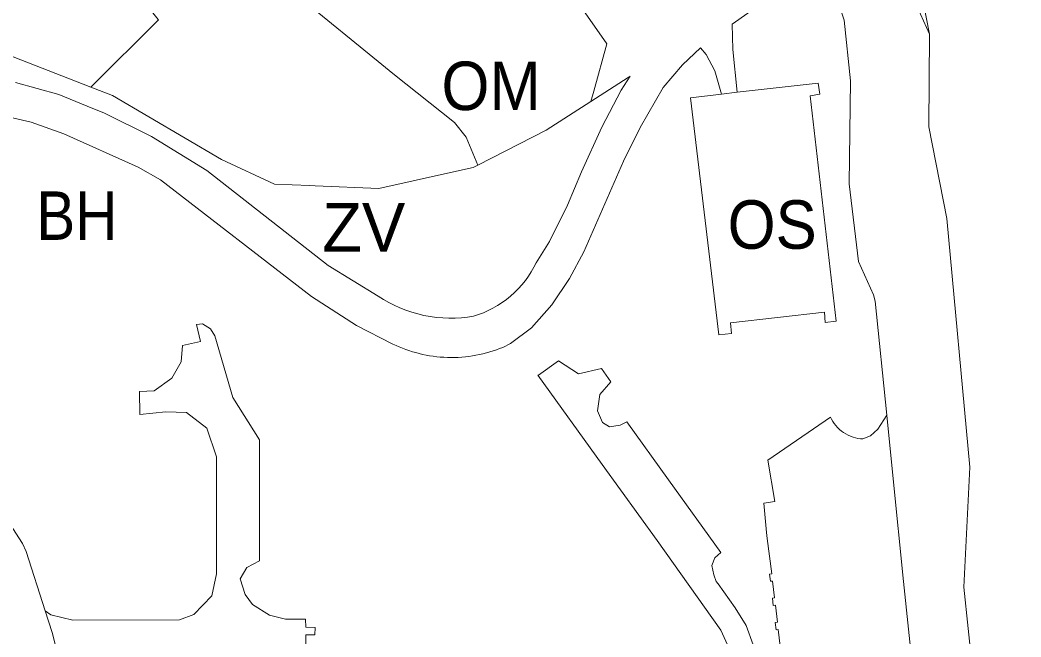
# Model space of a CAD drawing. Extents: x -650451 to -642268, y -1075216 to -1066610.
# Drawn here: x -645683.1 to -645435.7, y -1070605 to -1070452.4 of the extents above; entities that cross this region are included whole.
import ezdxf

# ---------------------------------------------------------------- set-up
doc = ezdxf.new("R2010")
doc.units = 0
doc.header["$LTSCALE"] = 4.8
for name, color, linetype, lineweight in [('1', 7, 'Continuous', 13), ('12', 7, 'Continuous', 13), ('15', 7, 'Continuous', 13), ('24', 7, 'Continuous', 13), ('40', 7, 'Continuous', 13), ('43', 7, 'Continuous', 13), ('46', 7, 'Continuous', 13), ('9', 7, 'Continuous', 13)]:
    doc.layers.add(name, color=color, linetype=linetype, lineweight=lineweight)
doc.layers.add('62', color=7, linetype='Continuous')

msp = doc.modelspace()

# ---------------------------------------------------------------- linework, layer by layer
at = {"layer": '1'}
for points in [[(-645505.89, -1070470.28), (-645506.94, -1070459.72), (-645507.07, -1070453.47), (-645503.21, -1070450.74), (-645496.76, -1070447.39), (-645491.1, -1070445.67), (-645487.86, -1070445.62), (-645486.55, -1070446.19), (-645485.77, -1070447.23), (-645483.85, -1070445.46), (-645480.71, -1070448.54), (-645479.45, -1070452.44), (-645477.83, -1070467.43), (-645478.2, -1070492.9)], [(-645689.72, -1070475.58), (-645680.39, -1070477.65), (-645672.29, -1070480.56), (-645653.92, -1070488.85), (-645648.38, -1070491.95), (-645611.05, -1070520.81), (-645599.98, -1070528), (-645590.96, -1070532.57), (-645590.189, -1070532.932), (-645589.405, -1070533.275), (-645588.608, -1070533.6), (-645587.8, -1070533.906), (-645586.98, -1070534.191), (-645586.151, -1070534.456), (-645585.311, -1070534.7), (-645584.463, -1070534.922), (-645583.607, -1070535.123), (-645582.743, -1070535.301), (-645581.874, -1070535.457), (-645580.999, -1070535.589), (-645580.119, -1070535.698), (-645579.236, -1070535.784), (-645578.35, -1070535.847), (-645577.463, -1070535.885), (-645576.575, -1070535.9), (-645575.687, -1070535.891), (-645574.8, -1070535.859), (-645573.916, -1070535.803), (-645573.034, -1070535.723), (-645572.157, -1070535.621), (-645571.284, -1070535.495), (-645570.417, -1070535.346), (-645569.557, -1070535.175), (-645568.704, -1070534.983), (-645567.86, -1070534.768), (-645567.025, -1070534.533), (-645566.2, -1070534.277), (-645565.385, -1070534), (-645564.581, -1070533.705), (-645563.79, -1070533.39), (-645561.93, -1070532.44), (-645556.72, -1070528.54), (-645551.64, -1070522.86), (-645547.32, -1070516.32), (-645543.74, -1070509.74), (-645533.96, -1070487.3), (-645529.8, -1070479.03), (-645524.17, -1070469.11), (-645519.4, -1070463.48), (-645514.92, -1070459.32), (-645513.49, -1070460.97), (-645511.36, -1070464.95), (-645509.73, -1070470.79)], [(-645509.73, -1070470.79), (-645517.37, -1070471.66), (-645510.38, -1070530.29), (-645507.28, -1070529.96), (-645507.48, -1070527.34), (-645484.31, -1070524.66), (-645484.14, -1070527.28), (-645481.37, -1070526.93), (-645487.81, -1070471.13), (-645485.42, -1070470.79), (-645485.84, -1070468.01), (-645505.89, -1070470.28)], [(-645676.88, -1070598.59), (-645681.57, -1070583.92), (-645682.52, -1070581.87), (-645685.61, -1070577.02), (-645688.56, -1070572.64), (-645690.55, -1070569.6), (-645733.62, -1070519.2), (-645748.83, -1070500.53), (-645755.43, -1070492.66), (-645758.97, -1070484.82), (-645760.79, -1070477.75)], [(-645478.2, -1070492.9), (-645475.9, -1070512.13), (-645472.2, -1070520.36), (-645471.73, -1070521.93), (-645468.87, -1070550.15)], [(-645639.52, -1070527.73), (-645638.51, -1070531.91), (-645642.94, -1070532.95), (-645643.32, -1070536.98), (-645645.6, -1070541.03), (-645649.93, -1070544.17)], [(-645623.91, -1070556.28), (-645630.51, -1070545.8), (-645635.01, -1070530.52), (-645636.04, -1070528.83), (-645638.05, -1070527.53), (-645639.52, -1070527.73)], [(-645501.92, -1070606.98), (-645503.65, -1070602.19), (-645506.33, -1070597.84), (-645510.6, -1070591.9), (-645511.05, -1070591.31), (-645511.61, -1070589.63), (-645512.13, -1070587.38), (-645511.36, -1070585.42), (-645509.89, -1070584.1), (-645522.86, -1070566.18), (-645533.11, -1070551.79), (-645534.8, -1070552.67), (-645537.43, -1070553.01), (-645539.18, -1070551.99), (-645540.36, -1070549.11), (-645539.82, -1070545.06), (-645537.08, -1070541.92), (-645539.38, -1070538.66), (-645545.05, -1070539.94), (-645550.03, -1070536.72), (-645554.95, -1070540.26), (-645555.16, -1070540.29), (-645539.2, -1070562.35), (-645525.63, -1070581.2), (-645509.91, -1070603.33), (-645507.82, -1070607.9)], [(-645649.93, -1070544.17), (-645653.6, -1070544.35), (-645653.51, -1070550.01), (-645647.06, -1070549.3), (-645641.94, -1070549.53)], [(-645641.94, -1070549.53), (-645636.92, -1070553.36), (-645634.55, -1070560.44)], [(-645468.87, -1070550.15), (-645471.06, -1070553.59), (-645472.89, -1070555.29), (-645474.77, -1070556.05), (-645475.381, -1070556.004), (-645475.997, -1070555.916), (-645476.615, -1070555.785), (-645477.229, -1070555.611), (-645477.837, -1070555.391), (-645478.431, -1070555.129), (-645479.009, -1070554.823), (-645479.565, -1070554.477), (-645480.095, -1070554.093), (-645480.596, -1070553.673), (-645481.064, -1070553.221), (-645481.495, -1070552.742), (-645481.889, -1070552.239), (-645482.244, -1070551.716), (-645482.557, -1070551.178), (-645482.83, -1070550.63), (-645498.26, -1070561.27), (-645496.52, -1070571.56), (-645499.25, -1070571.93), (-645498.6, -1070579.19), (-645498.42, -1070580.7), (-645497.3, -1070589.44), (-645497.88, -1070589.46), (-645497.6, -1070591.26), (-645497.09, -1070591.24), (-645496.64, -1070595.38), (-645497.12, -1070595.47), (-645496.94, -1070597.25), (-645496.42, -1070597.2), (-645495.92, -1070601.39), (-645496.47, -1070601.42), (-645496.25, -1070603.23), (-645495.72, -1070603.18), (-645495.26, -1070607.33)], [(-645627.49, -1070594.56), (-645628.71, -1070590.62), (-645627.06, -1070587.88), (-645623.96, -1070586.18), (-645623.91, -1070556.28)], [(-645634.55, -1070560.44), (-645634.53, -1070589.43), (-645635.73, -1070594.86), (-645640.17, -1070599.5)], [(-645612.52, -1070600.61), (-645617.53, -1070600.63), (-645621.44, -1070599.65), (-645625.66, -1070597), (-645627.49, -1070594.56)], [(-645640.17, -1070599.5), (-645643.67, -1070600.77), (-645670.06, -1070600.85), (-645675.52, -1070599.54), (-645676.88, -1070598.59)], [(-645612.51, -1070604.47), (-645610.23, -1070604.51), (-645610.19, -1070602.7), (-645612.51, -1070602.61), (-645612.52, -1070600.61)], [(-645610.28, -1070664.52), (-645610.31, -1070662.66), (-645612.22, -1070662.75), (-645612.35, -1070646.95), (-645612.37, -1070644.92), (-645612.47, -1070611.33), (-645612.48, -1070608.38), (-645612.51, -1070604.47)]]:
    msp.add_lwpolyline(points, dxfattribs=at)
at = {"layer": '12'}
for points in [[(-645581.88, -1070404.79), (-645567.63, -1070418.2), (-645561.93, -1070424.15), (-645561.67, -1070424.51), (-645555.45, -1070433.22), (-645552.84, -1070437.12), (-645538.09, -1070458.33), (-645541.31, -1070470.02), (-645542.06, -1070472.61)], [(-645569.97, -1070488.3), (-645572.86, -1070481.41), (-645575.7, -1070477.77), (-645590.966, -1070465.607), (-645594.62, -1070462.7), (-645612.77, -1070447.82), (-645631.63, -1070435.3)], [(-645542.06, -1070472.61), (-645553.08, -1070479.7), (-645569.97, -1070488.3)]]:
    msp.add_lwpolyline(points, dxfattribs=at)
at = {"layer": '15'}
for points in [[(-645488.99, -1070362.96), (-645482.16, -1070375.96), (-645476.12, -1070393.13), (-645472.61, -1070413.13), (-645470.99, -1070428.07), (-645461.32, -1070449.31), (-645458.32, -1070455.91)], [(-645542.06, -1070472.61), (-645541.31, -1070470.02), (-645538.09, -1070458.33), (-645552.84, -1070437.12), (-645555.45, -1070433.22), (-645561.67, -1070424.51), (-645561.93, -1070424.15), (-645567.63, -1070418.2), (-645581.88, -1070404.79)], [(-645479.45, -1070452.44), (-645480.71, -1070448.54), (-645483.85, -1070445.46), (-645485.77, -1070447.23), (-645486.55, -1070446.19), (-645487.86, -1070445.62), (-645491.1, -1070445.67), (-645496.76, -1070447.39), (-645503.21, -1070450.74), (-645507.07, -1070453.47), (-645506.94, -1070459.72), (-645505.89, -1070470.28), (-645509.73, -1070470.79)], [(-645468.87, -1070550.15), (-645471.73, -1070521.93), (-645472.2, -1070520.36), (-645475.9, -1070512.13), (-645478.2, -1070492.9), (-645477.83, -1070467.43), (-645479.45, -1070452.44)], [(-645458.32, -1070455.91), (-645458.46, -1070478.86), (-645454.02, -1070501.52), (-645448.36, -1070563), (-645449.82, -1070592.72), (-645444.47, -1070643.85), (-645435.711, -1070727.497)], [(-645509.73, -1070470.79), (-645511.36, -1070464.95), (-645513.49, -1070460.97), (-645514.92, -1070459.32), (-645519.4, -1070463.48), (-645524.17, -1070469.11), (-645529.8, -1070479.03), (-645533.96, -1070487.3), (-645543.74, -1070509.74), (-645547.32, -1070516.32), (-645551.64, -1070522.86), (-645556.72, -1070528.54), (-645561.93, -1070532.44), (-645563.79, -1070533.39), (-645564.581, -1070533.705), (-645565.385, -1070534), (-645566.2, -1070534.277), (-645567.025, -1070534.533), (-645567.86, -1070534.768), (-645568.704, -1070534.983), (-645569.557, -1070535.175), (-645570.417, -1070535.346), (-645571.284, -1070535.495), (-645572.157, -1070535.621), (-645573.034, -1070535.723), (-645573.916, -1070535.803), (-645574.8, -1070535.859), (-645575.687, -1070535.891), (-645576.575, -1070535.9), (-645577.463, -1070535.885), (-645578.35, -1070535.847), (-645579.236, -1070535.784), (-645580.119, -1070535.698), (-645580.999, -1070535.589), (-645581.874, -1070535.457), (-645582.743, -1070535.301), (-645583.607, -1070535.123), (-645584.463, -1070534.922), (-645585.311, -1070534.7), (-645586.151, -1070534.456), (-645586.98, -1070534.191), (-645587.8, -1070533.906), (-645588.608, -1070533.6), (-645589.405, -1070533.275), (-645590.189, -1070532.932), (-645590.96, -1070532.57), (-645599.98, -1070528), (-645611.05, -1070520.81), (-645648.38, -1070491.95), (-645653.92, -1070488.85), (-645672.29, -1070480.56), (-645680.39, -1070477.65), (-645689.72, -1070475.58)], [(-645684.23, -1070467.84), (-645673.56, -1070470.8), (-645665.15, -1070474.28), (-645662.39, -1070475.35), (-645650.63, -1070481.24), (-645636.93, -1070489.64), (-645606.97, -1070513.16), (-645594.57, -1070520.71), (-645593.298, -1070521.526), (-645591.978, -1070522.287), (-645590.614, -1070522.989), (-645589.209, -1070523.628), (-645587.767, -1070524.201), (-645586.295, -1070524.705), (-645584.796, -1070525.137), (-645583.276, -1070525.497), (-645581.74, -1070525.781), (-645580.194, -1070525.989), (-645578.643, -1070526.122), (-645577.093, -1070526.179), (-645575.55, -1070526.16), (-645574.018, -1070526.068), (-645572.503, -1070525.904), (-645571.01, -1070525.67), (-645569.793, -1070525.275), (-645568.586, -1070524.813), (-645567.395, -1070524.286), (-645566.225, -1070523.693), (-645565.082, -1070523.035), (-645563.97, -1070522.316), (-645562.894, -1070521.536), (-645561.86, -1070520.699), (-645560.872, -1070519.809), (-645559.934, -1070518.869), (-645559.049, -1070517.883), (-645558.221, -1070516.856), (-645557.453, -1070515.794), (-645556.745, -1070514.7), (-645556.101, -1070513.58), (-645555.52, -1070512.44), (-645552.21, -1070507.22), (-645547.8, -1070498.2), (-645544.34, -1070490.01), (-645539.29, -1070478.88), (-645534.54, -1070469.76), (-645532.28, -1070466.32)], [(-645532.28, -1070466.32), (-645532.78, -1070466.64), (-645542.06, -1070472.61)], [(-645649.93, -1070544.17), (-645645.6, -1070541.03), (-645643.32, -1070536.98), (-645642.94, -1070532.95), (-645638.51, -1070531.91), (-645639.52, -1070527.73)], [(-645639.52, -1070527.73), (-645638.05, -1070527.53), (-645636.04, -1070528.83), (-645635.01, -1070530.52), (-645630.51, -1070545.8), (-645623.91, -1070556.28), (-645623.96, -1070586.18)], [(-645507.82, -1070607.9), (-645509.91, -1070603.33), (-645525.63, -1070581.2), (-645539.2, -1070562.35), (-645555.16, -1070540.29), (-645554.95, -1070540.26), (-645550.03, -1070536.72), (-645545.05, -1070539.94), (-645539.38, -1070538.66), (-645537.08, -1070541.92), (-645539.82, -1070545.06), (-645540.36, -1070549.11), (-645539.18, -1070551.99), (-645537.43, -1070553.01), (-645534.8, -1070552.67), (-645533.11, -1070551.79), (-645522.86, -1070566.18), (-645509.89, -1070584.1), (-645511.36, -1070585.42), (-645512.13, -1070587.38), (-645511.61, -1070589.63), (-645511.05, -1070591.31), (-645510.6, -1070591.9), (-645506.33, -1070597.84), (-645503.65, -1070602.19), (-645501.92, -1070606.98)], [(-645647.06, -1070549.3), (-645653.51, -1070550.01), (-645653.6, -1070544.35), (-645649.93, -1070544.17)], [(-645634.55, -1070560.44), (-645636.92, -1070553.36), (-645641.94, -1070549.53), (-645647.06, -1070549.3)], [(-645460.44, -1070631.3), (-645462.27, -1070614.86), (-645464.71, -1070591.33), (-645467.29, -1070565.95), (-645468.87, -1070550.15)], [(-645635.73, -1070594.86), (-645634.53, -1070589.43), (-645634.55, -1070560.44)], [(-645623.96, -1070586.18), (-645627.06, -1070587.88), (-645628.71, -1070590.62), (-645627.49, -1070594.56), (-645625.66, -1070597), (-645621.44, -1070599.65)], [(-645676.88, -1070598.59), (-645675.52, -1070599.54), (-645670.06, -1070600.85), (-645643.67, -1070600.77), (-645640.17, -1070599.5), (-645635.73, -1070594.86)], [(-645672.04, -1070616.26), (-645675.18, -1070603.92), (-645676.88, -1070598.59)], [(-645621.44, -1070599.65), (-645617.53, -1070600.63), (-645612.52, -1070600.61)], [(-645612.52, -1070600.61), (-645612.51, -1070602.61), (-645610.19, -1070602.7), (-645610.23, -1070604.51), (-645612.51, -1070604.47), (-645612.48, -1070608.38), (-645612.47, -1070611.33), (-645612.37, -1070644.92)]]:
    msp.add_lwpolyline(points, dxfattribs=at)
at = {"layer": '24'}
msp.add_line((-645468.87, -1070550.15), (-645467.29, -1070565.95), dxfattribs=at)
for points in [[(-645760.79, -1070477.75), (-645758.97, -1070484.82), (-645755.43, -1070492.66), (-645748.83, -1070500.53), (-645733.62, -1070519.2), (-645690.55, -1070569.6), (-645688.56, -1070572.64), (-645685.61, -1070577.02), (-645682.52, -1070581.87), (-645681.57, -1070583.92), (-645676.88, -1070598.59)], [(-645495.26, -1070607.33), (-645495.72, -1070603.18), (-645496.25, -1070603.23), (-645496.47, -1070601.42), (-645495.92, -1070601.39), (-645496.42, -1070597.2), (-645496.94, -1070597.25), (-645497.12, -1070595.47), (-645496.64, -1070595.38), (-645497.09, -1070591.24), (-645497.6, -1070591.26), (-645497.88, -1070589.46), (-645497.3, -1070589.44), (-645498.42, -1070580.7), (-645498.6, -1070579.19), (-645499.25, -1070571.93), (-645496.52, -1070571.56), (-645498.26, -1070561.27), (-645482.83, -1070550.63), (-645482.557, -1070551.178), (-645482.244, -1070551.716), (-645481.889, -1070552.239), (-645481.495, -1070552.742), (-645481.064, -1070553.221), (-645480.596, -1070553.673), (-645480.095, -1070554.093), (-645479.565, -1070554.477), (-645479.009, -1070554.823), (-645478.431, -1070555.129), (-645477.837, -1070555.391), (-645477.229, -1070555.611), (-645476.615, -1070555.785), (-645475.997, -1070555.916), (-645475.381, -1070556.004), (-645474.77, -1070556.05), (-645472.89, -1070555.29), (-645471.06, -1070553.59), (-645468.87, -1070550.15)], [(-645467.29, -1070565.95), (-645464.71, -1070591.33), (-645462.27, -1070614.86), (-645460.44, -1070631.3), (-645458.17, -1070653.38), (-645455.53, -1070677.99), (-645453.99, -1070692.88)], [(-645676.88, -1070598.59), (-645675.18, -1070603.92), (-645672.04, -1070616.26)]]:
    msp.add_lwpolyline(points, dxfattribs=at)
at = {"layer": '40'}
for points in [[(-645710.14, -1070456.31), (-645684.78, -1070461.52), (-645665.6, -1070469.04)], [(-645532.28, -1070466.32), (-645534.54, -1070469.76), (-645539.29, -1070478.88), (-645544.34, -1070490.01), (-645547.8, -1070498.2), (-645552.21, -1070507.22), (-645555.52, -1070512.44), (-645556.101, -1070513.58), (-645556.745, -1070514.7), (-645557.453, -1070515.794), (-645558.221, -1070516.856), (-645559.049, -1070517.883), (-645559.934, -1070518.869), (-645560.872, -1070519.809), (-645561.86, -1070520.699), (-645562.894, -1070521.536), (-645563.97, -1070522.316), (-645565.082, -1070523.035), (-645566.225, -1070523.693), (-645567.395, -1070524.286), (-645568.586, -1070524.813), (-645569.793, -1070525.275), (-645571.01, -1070525.67), (-645572.503, -1070525.904), (-645574.018, -1070526.068), (-645575.55, -1070526.16), (-645577.093, -1070526.179), (-645578.643, -1070526.122), (-645580.194, -1070525.989), (-645581.74, -1070525.781), (-645583.276, -1070525.497), (-645584.796, -1070525.137), (-645586.295, -1070524.705), (-645587.767, -1070524.201), (-645589.209, -1070523.628), (-645590.614, -1070522.989), (-645591.978, -1070522.287), (-645593.298, -1070521.526), (-645594.57, -1070520.71), (-645606.97, -1070513.16), (-645636.93, -1070489.64), (-645650.63, -1070481.24), (-645662.39, -1070475.35), (-645665.15, -1070474.28), (-645673.56, -1070470.8), (-645684.23, -1070467.84)], [(-645542.06, -1070472.61), (-645532.78, -1070466.64), (-645532.28, -1070466.32)], [(-645665.6, -1070469.04), (-645660.29, -1070471.12), (-645633.35, -1070486.91), (-645620.22, -1070493), (-645611.52, -1070493.37), (-645610.16, -1070493.43), (-645594.41, -1070494.08), (-645577.47, -1070490.3), (-645571.13, -1070488.89), (-645569.97, -1070488.3)], [(-645569.97, -1070488.3), (-645553.08, -1070479.7), (-645542.06, -1070472.61)]]:
    msp.add_lwpolyline(points, dxfattribs=at)
at = {"layer": '43'}
for points in [[(-645668.02, -1070330.52), (-645692.34, -1070349.34), (-645713.73, -1070365.9), (-645705.74, -1070379.56), (-645701.32, -1070386.14), (-645697.44, -1070391.91), (-645683.52, -1070411.71), (-645682.02, -1070410.65), (-645681.89, -1070410.81), (-645666.99, -1070429.58), (-645648.95, -1070452.32), (-645648.9, -1070452.38), (-645665.6, -1070469.04)], [(-645665.6, -1070469.04), (-645684.78, -1070461.52), (-645710.14, -1070456.31)]]:
    msp.add_lwpolyline(points, dxfattribs=at)
at = {"layer": '46'}
for points in [[(-645458.32, -1070455.91), (-645471, -1070391), (-645481.67, -1070345.39), (-645481.65, -1070342.07), (-645483.34, -1070321.17), (-645484.27, -1070309.7), (-645485.21, -1070298.03), (-645487.361, -1070271.37)], [(-645435.711, -1070727.497), (-645444.47, -1070643.85), (-645449.82, -1070592.72), (-645448.36, -1070563), (-645454.02, -1070501.52), (-645458.46, -1070478.86), (-645458.32, -1070455.91)]]:
    msp.add_lwpolyline(points, dxfattribs=at)
at = {"layer": '9'}
msp.add_line((-645509.73, -1070470.79), (-645505.89, -1070470.28), dxfattribs=at)
msp.add_lwpolyline([(-645505.89, -1070470.28), (-645485.84, -1070468.01), (-645485.42, -1070470.79), (-645487.81, -1070471.13), (-645481.37, -1070526.93), (-645484.14, -1070527.28), (-645484.31, -1070524.66), (-645507.48, -1070527.34), (-645507.28, -1070529.96), (-645510.38, -1070530.29), (-645517.37, -1070471.66), (-645509.73, -1070470.79)], dxfattribs=at)

# ---------------------------------------------------------------- texts
at = {"layer": '62'}
for s, width, p in [('OM', 0.95, (-645578.95, -1070474.693)), ('BH', 0.9, (-645679.108, -1070506.808)), ('OS', 0.95, (-645508.221, -1070509.003))]:
    msp.add_text(s, height=12, dxfattribs=dict(at, width=width)).set_placement(p)
msp.add_text('ZV', height=12, dxfattribs=at).set_placement((-645608.414, -1070509.704))

doc.saveas('drawing.dxf')
